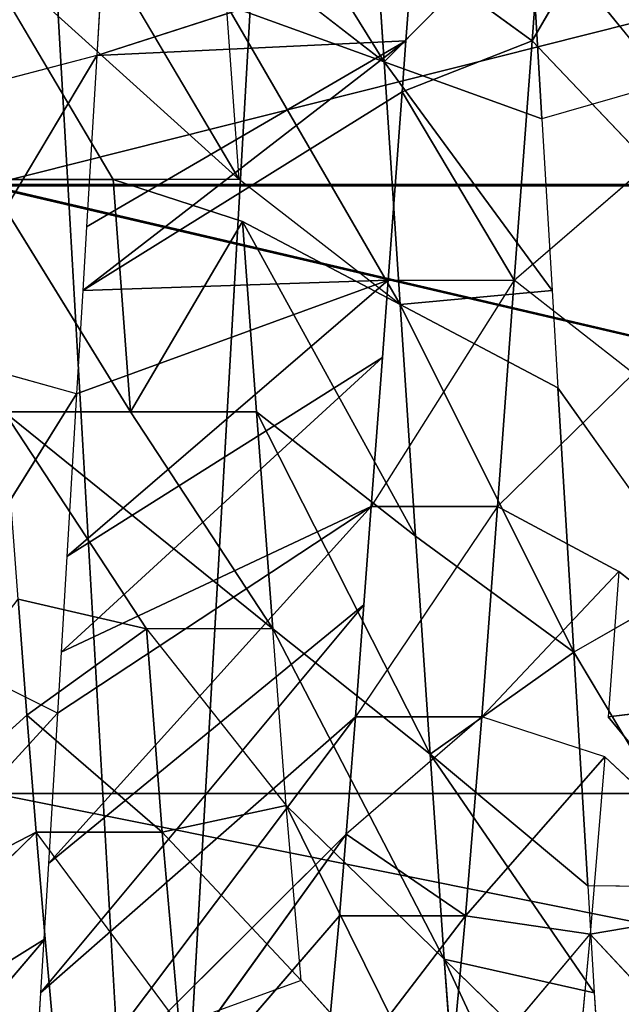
# Model space of a CAD drawing. Extents: x 143 to 263, y -61 to 82.
# Tile 624 of 656: x 251.23 to 251.647, y 71.211 to 71.894. Entities that reach past the tile are written whole.
import ezdxf

# ---------------------------------------------------------------- set-up
doc = ezdxf.new("R2010")
doc.units = 0
doc.header["$LTSCALE"] = 25.4
doc.layers.get('0').update_dxf_attribs({"color": 13, "linetype": 'CONTINUOUS'})

# ---------------------------------------------------------------- blocks, each defined once
blk = doc.blocks.new('ICE-BALL-8126_STL')
at = {"color": 41}
for p, q in [((10.875, 49.14968, 93.41737), (10.875, 47.34883, 93.41737)), ((10.875, 49.14968, 93.41737), (10.875, 47.34883, 93.41737)), ((10.875, 49.14968, 96.44846), (10.875, 47.34883, 96.44846)), ((10.875, 49.14968, 96.44846), (10.875, 47.34883, 96.44846)), ((10.45254, 49.14407, 96.62338), (10.45255, 47.343, 96.62338)), ((10.45254, 49.14407, 96.62338), (10.45255, 47.343, 96.62338)), ((10.45339, 49.14408, 93.24266), (10.45339, 47.34301, 93.24267)), ((10.45339, 49.14408, 93.24266), (10.45339, 47.34301, 93.24267)), ((10.721, 47.78212, 93.537), (10.80793, 47.89149, 93.36868)), ((10.80793, 47.89149, 93.36868), (10.82165, 47.7746, 93.59377)), ((10.80793, 47.89149, 93.36868), (10.82165, 47.7746, 93.59377)), ((10.95203, 47.88181, 93.45197), (10.82165, 47.7746, 93.59377)), ((10.95203, 47.88181, 93.45197), (10.84958, 47.77244, 93.61132)), ((10.95203, 47.88181, 93.45197), (10.97257, 47.76223, 93.69901)), ((10.95203, 47.88181, 93.45197), (10.97257, 47.76223, 93.69901)), ((11.08984, 47.8716, 93.55023), (10.97257, 47.76223, 93.69901)), ((11.08984, 47.8716, 93.55023), (10.97257, 47.76223, 93.69901)), ((10.93994, 47.84814, 96.64143), (10.77688, 47.75089, 96.72147)), ((10.93994, 47.84814, 96.64143), (10.9389, 47.76058, 96.642)), ((10.72825, 47.83548, 96.74182), (10.59343, 47.73991, 96.79042)), ((10.72825, 47.83548, 96.74182), (10.77688, 47.75089, 96.72147)), ((10.18024, 47.82227, 93.37217), (10.35277, 47.72196, 93.40192)), ((10.38225, 47.81478, 96.84508), (10.26552, 47.72029, 96.86475)), ((10.38225, 47.81478, 96.84508), (10.40688, 47.72875, 96.83999)), ((10.35277, 47.72196, 93.40192), (10.43817, 47.80312, 93.42413)), ((10.51885, 47.70963, 93.44994), (10.43817, 47.80312, 93.42413)), ((10.58365, 47.79232, 93.47423), (10.51885, 47.70963, 93.44994)), ((10.58365, 47.79232, 93.47423), (10.67579, 47.69798, 93.51456)), ((10.67579, 47.69798, 93.51456), (10.721, 47.78212, 93.537)), ((10.82165, 47.6871, 93.59377), (10.721, 47.78212, 93.537)), ((10.721, 47.78212, 93.537), (10.82165, 47.7746, 93.59377)), ((10.98984, 47.66094, 96.38885), (11.24693, 47.7807, 96.43213)), ((10.98984, 47.66094, 96.38885), (11.24693, 47.7807, 96.43213)), ((10.84958, 47.77244, 93.61132), (10.82165, 47.6871, 93.59377)), ((10.84958, 47.77244, 93.61132), (10.95981, 47.67585, 93.68906)), ((10.84958, 47.77244, 93.61132), (10.97257, 47.76223, 93.69901)), ((11.09635, 47.77032, 96.54552), (10.98984, 47.66094, 96.38885)), ((11.09635, 47.77032, 96.54552), (10.98984, 47.66094, 96.38885)), ((11.01319, 47.76506, 96.59903), (11.09635, 47.77032, 96.54552)), ((10.77688, 47.75089, 96.72147), (10.9389, 47.76058, 96.642)), ((10.77688, 47.75089, 96.72147), (10.9389, 47.76058, 96.642)), ((11.01319, 47.76506, 96.59903), (10.84769, 47.65121, 96.47596)), ((11.01319, 47.76506, 96.59903), (10.84769, 47.65121, 96.47596)), ((10.84769, 47.65121, 96.47596), (10.9389, 47.76058, 96.642)), ((10.84769, 47.65121, 96.47596), (10.9389, 47.76058, 96.642)), ((10.9389, 47.76058, 96.642), (11.01319, 47.76506, 96.59903)), ((10.95981, 47.67585, 93.68906), (10.97257, 47.76223, 93.69901)), ((11.08963, 47.66382, 93.80105), (10.97257, 47.76223, 93.69901)), ((10.97257, 47.76223, 93.69901), (11.08963, 47.75132, 93.80105)), ((11.01319, 47.76506, 96.59903), (10.98984, 47.66094, 96.38885)), ((11.01319, 47.76506, 96.59903), (10.98984, 47.66094, 96.38885)), ((10.53578, 47.63054, 96.60996), (10.77688, 47.75089, 96.72147)), ((10.53578, 47.63054, 96.60996), (10.77688, 47.75089, 96.72147)), ((10.59343, 47.73991, 96.79042), (10.77688, 47.75089, 96.72147)), ((10.59343, 47.73991, 96.79042), (10.77688, 47.75089, 96.72147)), ((10.69652, 47.64119, 96.54983), (10.77688, 47.75089, 96.72147)), ((10.69652, 47.64119, 96.54983), (10.77688, 47.75089, 96.72147)), ((10.84769, 47.65121, 96.47596), (10.77688, 47.75089, 96.72147)), ((10.84769, 47.65121, 96.47596), (10.77688, 47.75089, 96.72147)), ((10.5261, 47.73588, 96.8106), (10.59343, 47.73991, 96.79042)), ((10.59343, 47.73991, 96.79042), (10.53578, 47.63054, 96.60996)), ((10.59343, 47.73991, 96.79042), (10.53578, 47.63054, 96.60996)), ((10.18024, 47.73477, 93.37217), (10.35277, 47.72196, 93.40192)), ((10.18024, 47.73477, 93.37217), (10.35277, 47.72196, 93.40192)), ((10.5261, 47.73588, 96.8106), (10.36735, 47.61938, 96.65472)), ((10.5261, 47.73588, 96.8106), (10.36735, 47.61938, 96.65472)), ((10.40688, 47.72875, 96.83999), (10.5261, 47.73588, 96.8106)), ((10.5261, 47.73588, 96.8106), (10.53578, 47.63054, 96.60996)), ((10.5261, 47.73588, 96.8106), (10.53578, 47.63054, 96.60996)), ((10.26552, 47.72029, 96.86475), (10.40688, 47.72875, 96.83999)), ((10.26552, 47.72029, 96.86475), (10.40688, 47.72875, 96.83999)), ((10.40688, 47.72875, 96.83999), (10.36735, 47.61938, 96.65472)), ((10.40688, 47.72875, 96.83999), (10.36735, 47.61938, 96.65472)), ((10.26552, 47.72029, 96.86475), (10.36735, 47.61938, 96.65472)), ((10.26552, 47.72029, 96.86475), (10.36735, 47.61938, 96.65472)), ((10.35277, 47.72196, 93.40192), (10.29244, 47.63894, 93.38925)), ((10.35277, 47.72196, 93.40192), (10.51885, 47.70963, 93.44994)), ((10.38816, 47.63183, 93.4105), (10.35277, 47.72196, 93.40192)), ((10.35277, 47.72196, 93.40192), (10.51885, 47.70963, 93.44994)), ((10.51885, 47.70963, 93.44994), (10.38816, 47.63183, 93.4105)), ((10.51885, 47.70963, 93.44994), (10.38816, 47.63183, 93.4105)), ((10.51885, 47.62213, 93.44994), (10.51885, 47.70963, 93.44994)), ((10.67579, 47.69798, 93.51456), (10.51885, 47.70963, 93.44994)), ((10.67579, 47.69798, 93.51456), (10.51885, 47.70963, 93.44994)), ((10.51885, 47.70963, 93.44994), (10.67579, 47.61047, 93.51456)), ((10.67579, 47.69798, 93.51456), (10.82165, 47.5996, 93.59377)), ((10.67579, 47.69798, 93.51456), (10.82165, 47.6871, 93.59377)), ((10.67579, 47.69798, 93.51456), (10.67579, 47.61047, 93.51456)), ((10.67579, 47.69798, 93.51456), (10.82165, 47.6871, 93.59377)), ((10.82165, 47.6871, 93.59377), (10.82165, 47.5996, 93.59377)), ((10.95981, 47.67585, 93.68906), (10.82165, 47.6871, 93.59377)), ((10.95981, 47.67585, 93.68906), (10.82165, 47.6871, 93.59377)), ((10.82165, 47.6871, 93.59377), (10.90313, 47.59314, 93.64732)), ((10.88333, 47.55157, 96.23219), (11.12579, 47.67132, 96.28648)), ((10.88333, 47.55157, 96.23219), (11.12579, 47.67132, 96.28648)), ((10.95981, 47.67585, 93.68906), (10.90313, 47.59314, 93.64732)), ((10.95981, 47.67585, 93.68906), (11.08963, 47.66382, 93.80105)), ((10.95981, 47.58834, 93.68906), (10.95981, 47.67585, 93.68906)), ((10.95981, 47.67585, 93.68906), (11.08963, 47.66382, 93.80105)), ((11.12579, 47.67132, 96.28648), (10.98984, 47.66094, 96.38885)), ((11.12579, 47.67132, 96.28648), (10.98984, 47.66094, 96.38885)), ((11.00465, 47.56195, 96.14083), (11.12579, 47.67132, 96.28648)), ((10.98984, 47.66094, 96.38885), (10.76076, 47.54215, 96.30756)), ((10.98984, 47.66094, 96.38885), (10.76076, 47.54215, 96.30756)), ((10.84769, 47.65121, 96.47596), (10.98984, 47.66094, 96.38885)), ((10.84769, 47.65121, 96.47596), (10.98984, 47.66094, 96.38885)), ((10.88333, 47.55157, 96.23219), (10.98984, 47.66094, 96.38885)), ((10.88333, 47.55157, 96.23219), (10.98984, 47.66094, 96.38885)), ((10.84769, 47.65121, 96.47596), (10.61008, 47.53096, 96.38074)), ((10.84769, 47.65121, 96.47596), (10.61008, 47.53096, 96.38074)), ((10.76076, 47.54215, 96.30756), (10.84769, 47.65121, 96.47596)), ((10.76076, 47.54215, 96.30756), (10.84769, 47.65121, 96.47596)), ((10.29244, 47.63894, 93.38925), (10.36296, 47.42019, 93.01699)), ((10.29244, 47.63894, 93.38925), (10.36296, 47.42019, 93.01699)), ((10.29244, 47.63894, 93.38925), (10.35277, 47.63446, 93.40192)), ((10.69652, 47.64119, 96.54983), (10.47813, 47.52116, 96.4295)), ((10.69652, 47.64119, 96.54983), (10.47813, 47.52116, 96.4295)), ((10.69652, 47.64119, 96.54983), (10.53578, 47.63054, 96.60996)), ((10.69652, 47.64119, 96.54983), (10.53578, 47.63054, 96.60996)), ((10.69652, 47.64119, 96.54983), (10.61008, 47.53096, 96.38074)), ((10.69652, 47.64119, 96.54983), (10.61008, 47.53096, 96.38074)), ((10.53578, 47.63054, 96.60996), (10.32783, 47.51, 96.46944)), ((10.53578, 47.63054, 96.60996), (10.32783, 47.51, 96.46944)), ((10.35277, 47.63446, 93.40192), (10.36296, 47.42019, 93.01699)), ((10.35277, 47.63446, 93.40192), (10.36296, 47.42019, 93.01699)), ((10.35277, 47.63446, 93.40192), (10.48177, 47.41308, 93.04336)), ((10.35277, 47.63446, 93.40192), (10.48177, 47.41308, 93.04336)), ((10.35277, 47.63446, 93.40192), (10.38816, 47.63183, 93.4105)), ((10.36735, 47.61938, 96.65472), (10.53578, 47.63054, 96.60996)), ((10.36735, 47.61938, 96.65472), (10.53578, 47.63054, 96.60996)), ((10.38816, 47.63183, 93.4105), (10.5261, 47.41043, 93.05522)), ((10.38816, 47.63183, 93.4105), (10.5261, 47.41043, 93.05522)), ((10.38816, 47.63183, 93.4105), (10.51885, 47.62213, 93.44994)), ((10.38816, 47.63183, 93.4105), (10.51885, 47.62213, 93.44994)), ((10.53578, 47.63054, 96.60996), (10.44894, 47.51899, 96.43851)), ((10.53578, 47.63054, 96.60996), (10.47813, 47.52116, 96.4295)), ((10.36735, 47.61938, 96.65472), (10.1935, 47.60786, 96.6828)), ((10.36735, 47.61938, 96.65472), (10.1935, 47.60786, 96.6828)), ((10.27975, 47.50643, 96.47892), (10.36735, 47.61938, 96.65472)), ((10.36735, 47.61938, 96.65472), (10.32783, 47.51, 96.46944)), ((10.51885, 47.62213, 93.44994), (10.5261, 47.41043, 93.05522)), ((10.51885, 47.62213, 93.44994), (10.5261, 47.41043, 93.05522)), ((10.51885, 47.62213, 93.44994), (10.5978, 47.40614, 93.07681)), ((10.51885, 47.62213, 93.44994), (10.5978, 47.40614, 93.07681)), ((10.51885, 47.62213, 93.44994), (10.71046, 47.3994, 93.11694)), ((10.51885, 47.62213, 93.44994), (10.71046, 47.3994, 93.11694)), ((10.51885, 47.62213, 93.44994), (10.57242, 47.61815, 93.46979)), ((10.57242, 47.61815, 93.46979), (10.71046, 47.3994, 93.11694)), ((10.57242, 47.61815, 93.46979), (10.71046, 47.3994, 93.11694)), ((10.57242, 47.61815, 93.46979), (10.77688, 47.39543, 93.14435)), ((10.57242, 47.61815, 93.46979), (10.77688, 47.39543, 93.14435)), ((10.57242, 47.61815, 93.46979), (10.67579, 47.61047, 93.51456)), ((10.67579, 47.61047, 93.51456), (10.77688, 47.39543, 93.14435)), ((10.67579, 47.61047, 93.51456), (10.77688, 47.39543, 93.14435)), ((10.67579, 47.61047, 93.51456), (10.81921, 47.39289, 93.16334)), ((10.67579, 47.61047, 93.51456), (10.81921, 47.39289, 93.16334)), ((10.67579, 47.61047, 93.51456), (10.92357, 47.38665, 93.21549)), ((10.67579, 47.61047, 93.51456), (10.92357, 47.38665, 93.21549)), ((10.67579, 47.61047, 93.51456), (10.74412, 47.6054, 93.54919)), ((10.74412, 47.6054, 93.54919), (10.92357, 47.38665, 93.21549)), ((10.74412, 47.6054, 93.54919), (10.92357, 47.38665, 93.21549)), ((10.74412, 47.6054, 93.54919), (11.01319, 47.38126, 93.26679)), ((10.74412, 47.6054, 93.54919), (11.01319, 47.38126, 93.26679)), ((10.74412, 47.6054, 93.54919), (10.82165, 47.5996, 93.59377)), ((10.82165, 47.5996, 93.59377), (11.01319, 47.38126, 93.26679)), ((10.82165, 47.5996, 93.59377), (11.01319, 47.38126, 93.26679)), ((10.82165, 47.5996, 93.59377), (11.12092, 47.37438, 93.33728)), ((10.82165, 47.5996, 93.59377), (11.12092, 47.37438, 93.33728)), ((10.82165, 47.5996, 93.59377), (10.90313, 47.59314, 93.64732)), ((10.90313, 47.59314, 93.64732), (11.12092, 47.37438, 93.33728)), ((10.90313, 47.59314, 93.64732), (11.12092, 47.37438, 93.33728)), ((10.90313, 47.59314, 93.64732), (11.21554, 47.36788, 93.40813)), ((10.90313, 47.59314, 93.64732), (10.95981, 47.58834, 93.68906)), ((10.90313, 47.59314, 93.64732), (11.21554, 47.36788, 93.40813)), ((10.95981, 47.58834, 93.68906), (11.21554, 47.36788, 93.40813)), ((10.95981, 47.58834, 93.68906), (11.21554, 47.36788, 93.40813)), ((10.95981, 47.58834, 93.68906), (11.08963, 47.57632, 93.80105)), ((10.95981, 47.58834, 93.68906), (11.08963, 47.57632, 93.80105)), ((11.00465, 47.56195, 96.14083), (10.88333, 47.55157, 96.23219)), ((11.00465, 47.56195, 96.14083), (10.90169, 47.46556, 96.21951)), ((11.00465, 47.56195, 96.14083), (11.03544, 47.47728, 96.11455)), ((10.76076, 47.45465, 96.30756), (10.88333, 47.55157, 96.23219)), ((10.88333, 47.55157, 96.23219), (10.76076, 47.54215, 96.30756)), ((10.90169, 47.46556, 96.21951), (10.88333, 47.55157, 96.23219)), ((10.76076, 47.54215, 96.30756), (10.61008, 47.53096, 96.38074)), ((10.76076, 47.54215, 96.30756), (10.61008, 47.53096, 96.38074)), ((10.76076, 47.54215, 96.30756), (10.76076, 47.45465, 96.30756)), ((10.61008, 47.53096, 96.38074), (10.47813, 47.52116, 96.4295)), ((10.61008, 47.53096, 96.38074), (10.47813, 47.52116, 96.4295)), ((10.61008, 47.53096, 96.38074), (10.61008, 47.44346, 96.38074)), ((10.61008, 47.53096, 96.38074), (10.61008, 47.44346, 96.38074)), ((10.47813, 47.52116, 96.4295), (10.44894, 47.4315, 96.43851)), ((10.47813, 47.52116, 96.4295), (10.61008, 47.44346, 96.38074)), ((10.47813, 47.52116, 96.4295), (10.61008, 47.44346, 96.38074)), ((10.44894, 47.51899, 96.43851), (10.27975, 47.41893, 96.47892)), ((10.44894, 47.51899, 96.43851), (10.32783, 47.51, 96.46944)), ((10.44894, 47.51899, 96.43851), (10.44894, 47.4315, 96.43851)), ((10.90169, 47.46556, 96.21951), (11.03544, 47.47728, 96.11455)), ((10.90169, 47.46556, 96.21951), (11.03544, 47.47728, 96.11455)), ((11.03544, 47.47728, 96.11455), (10.90169, 47.37806, 96.21951)), ((10.90169, 47.46556, 96.21951), (10.76076, 47.45465, 96.30756)), ((10.90169, 47.46556, 96.21951), (10.76076, 47.45465, 96.30756)), ((10.8207, 47.37164, 96.27263), (10.90169, 47.46556, 96.21951)), ((10.90169, 47.46556, 96.21951), (10.90169, 47.37806, 96.21951)), ((10.76076, 47.45465, 96.30756), (10.61008, 47.35596, 96.38074)), ((10.76076, 47.45465, 96.30756), (10.61008, 47.35596, 96.38074)), ((10.74003, 47.36561, 96.31882), (10.76076, 47.45465, 96.30756)), ((10.76076, 47.45465, 96.30756), (10.8207, 47.37164, 96.27263)), ((10.61008, 47.44346, 96.38074), (10.44894, 47.4315, 96.43851)), ((10.44894, 47.34399, 96.43851), (10.61008, 47.44346, 96.38074)), ((10.61008, 47.44346, 96.38074), (10.44894, 47.4315, 96.43851)), ((10.61008, 47.44346, 96.38074), (10.61008, 47.35596, 96.38074)), ((10.24202, 47.42743, 92.99799), (10.36296, 47.42019, 93.01699)), ((10.27975, 47.33143, 96.47892), (10.44894, 47.4315, 96.43851)), ((10.44894, 47.4315, 96.43851), (10.44894, 47.34399, 96.43851)), ((10.36296, 47.42019, 93.01699), (10.38639, 47.33129, 93.02158)), ((10.36296, 47.42019, 93.01699), (10.5261, 47.32293, 93.05522)), ((10.36296, 47.42019, 93.01699), (10.48177, 47.41308, 93.04336)), ((10.48177, 47.41308, 93.04336), (10.5261, 47.41043, 93.05522)), ((10.5261, 47.41043, 93.05522), (10.5978, 47.40614, 93.07681)), ((10.5978, 47.40614, 93.07681), (10.57371, 47.32008, 93.06921)), ((10.5978, 47.40614, 93.07681), (10.75277, 47.30937, 93.13407)), ((10.5978, 47.40614, 93.07681), (10.71046, 47.3994, 93.11694)), ((10.71046, 47.3994, 93.11694), (10.77688, 47.39543, 93.14435)), ((10.77688, 47.39543, 93.14435), (10.81921, 47.39289, 93.16334)), ((10.81921, 47.39289, 93.16334), (10.77688, 47.30793, 93.14435)), ((10.81921, 47.39289, 93.16334), (10.92143, 47.29928, 93.21435)), ((10.81921, 47.39289, 93.16334), (10.92357, 47.38665, 93.21549)), ((10.97563, 47.38435, 96.16439), (10.90169, 47.37806, 96.21951)), ((10.92357, 47.38665, 93.21549), (11.01319, 47.38126, 93.26679)), ((11.03544, 47.38978, 96.11455), (10.97563, 47.38435, 96.16439)), ((10.97563, 47.38435, 96.16439), (11.23062, 47.16701, 96.44555)), ((11.11614, 47.15911, 96.53189), (10.97563, 47.38435, 96.16439)), ((11.11614, 47.15911, 96.53189), (10.97563, 47.38435, 96.16439)), ((10.97563, 47.38435, 96.16439), (11.23062, 47.16701, 96.44555)), ((10.90169, 47.37806, 96.21951), (10.8207, 47.37164, 96.27263)), ((11.01862, 47.15289, 96.59572), (10.90169, 47.37806, 96.21951)), ((11.01862, 47.15289, 96.59572), (10.90169, 47.37806, 96.21951)), ((11.11614, 47.15911, 96.53189), (10.90169, 47.37806, 96.21951)), ((11.11614, 47.15911, 96.53189), (10.90169, 47.37806, 96.21951)), ((11.01319, 47.38126, 93.26679), (11.12092, 47.37438, 93.33728)), ((10.8207, 47.37164, 96.27263), (10.74003, 47.36561, 96.31882)), ((11.01862, 47.15289, 96.59572), (10.8207, 47.37164, 96.27263)), ((11.01862, 47.15289, 96.59572), (10.8207, 47.37164, 96.27263))]:
    blk.add_line(p, q, dxfattribs=at)
mesh = blk.add_polyface(dxfattribs=at)
corners = [(11.23768, 49.15735, 96.17011), (10.875, 47.34883, 96.44846), (10.875, 49.14968, 96.44846), (11.23768, 47.35678, 96.17011)]
mesh.append_faces([[corners[k] for k in face] for face in [(0, 1, 2), (1, 0, 3)]], dxfattribs={"vtx0": -1, "color": 41})
mesh = blk.add_polyface(dxfattribs=at)
corners = [(11.23723, 47.35677, 93.69527), (10.875, 49.14968, 93.41737), (10.875, 47.34883, 93.41737), (11.23723, 49.15734, 93.69527)]
mesh.append_faces([[corners[k] for k in face] for face in [(0, 1, 2), (1, 0, 3)]], dxfattribs={"vtx0": -1, "color": 41})
mesh = blk.add_polyface(dxfattribs=at)
corners = [(10.875, 49.14968, 96.44846), (10.45255, 47.343, 96.62338), (10.45254, 49.14407, 96.62338), (10.875, 47.34883, 96.44846)]
mesh.append_faces([[corners[k] for k in face] for face in [(0, 1, 2), (1, 0, 3)]], dxfattribs={"vtx0": -1, "color": 41})
mesh = blk.add_polyface(dxfattribs=at)
corners = [(10.45339, 47.34301, 93.24267), (10.875, 49.14968, 93.41737), (10.45339, 49.14408, 93.24266), (10.875, 47.34883, 93.41737)]
mesh.append_faces([[corners[k] for k in face] for face in [(0, 1, 2), (1, 0, 3)]], dxfattribs={"vtx0": -1, "color": 41})
mesh = blk.add_polyface(dxfattribs=at)
corners = [(10.45339, 47.34301, 93.24267), (10, 49.14202, 93.18291), (10, 47.34088, 93.18291), (10.45339, 49.14408, 93.24266)]
mesh.append_faces([[corners[k] for k in face] for face in [(0, 1, 2), (1, 0, 3)]], dxfattribs={"vtx0": -1, "color": 41})
mesh = blk.add_polyface(dxfattribs=at)
corners = [(10.45254, 49.14407, 96.62338), (10, 47.34088, 96.68291), (10, 49.14202, 96.68291), (10.45255, 47.343, 96.62338)]
mesh.append_faces([[corners[k] for k in face] for face in [(0, 1, 2), (1, 0, 3)]], dxfattribs={"vtx0": -1, "color": 41})
mesh = blk.add_polyface(dxfattribs=at)
corners = [(0, 46.80443, 110.13866), (23, 48.11544, 105.16051), (0, 48.11544, 105.16051), (23, 46.80443, 110.13866)]
mesh.append_faces([[corners[k] for k in face] for face in [(0, 1, 2), (1, 0, 3)]], dxfattribs={"vtx0": -1, "color": 41})
mesh = blk.add_polyface(dxfattribs=at)
corners = [(0, 48.11544, 84.70531), (23, 46.80443, 79.72717), (0, 46.80443, 79.72717), (23, 48.11544, 84.70531)]
mesh.append_faces([[corners[k] for k in face] for face in [(0, 1, 2), (1, 0, 3)]], dxfattribs={"vtx0": -1, "color": 41})
mesh = blk.add_polyface(dxfattribs=at)
corners = [(10.82165, 47.7746, 93.59377), (10.80793, 47.89149, 93.36868), (10.721, 47.78212, 93.537)]
mesh.append_faces([[corners[k] for k in face] for face in [(0, 1, 2)]], dxfattribs={"color": 41})
mesh = blk.add_polyface(dxfattribs=at)
corners = [(10.82165, 47.7746, 93.59377), (10.95203, 47.88181, 93.45197), (10.80793, 47.89149, 93.36868)]
mesh.append_faces([[corners[k] for k in face] for face in [(0, 1, 2)]], dxfattribs={"color": 41})
mesh = blk.add_polyface(dxfattribs=at)
corners = [(10.97257, 47.76223, 93.69901), (10.95203, 47.88181, 93.45197), (10.84958, 47.77244, 93.61132)]
mesh.append_faces([[corners[k] for k in face] for face in [(0, 1, 2)]], dxfattribs={"color": 41})
mesh = blk.add_polyface(dxfattribs=at)
corners = [(10.97257, 47.76223, 93.69901), (11.08984, 47.8716, 93.55023), (10.95203, 47.88181, 93.45197)]
mesh.append_faces([[corners[k] for k in face] for face in [(0, 1, 2)]], dxfattribs={"color": 41})
mesh = blk.add_polyface(dxfattribs=at)
corners = [(11.08963, 47.75132, 93.80105), (11.08984, 47.8716, 93.55023), (10.97257, 47.76223, 93.69901)]
mesh.append_faces([[corners[k] for k in face] for face in [(0, 1, 2)]], dxfattribs={"color": 41})
mesh = blk.add_polyface(dxfattribs=at)
corners = [(10.93994, 47.84814, 96.64143), (10.9389, 47.76058, 96.642), (10.77688, 47.75089, 96.72147)]
mesh.append_faces([[corners[k] for k in face] for face in [(0, 1, 2)]], dxfattribs={"color": 41})
mesh = blk.add_polyface(dxfattribs=at)
corners = [(10.77688, 47.75089, 96.72147), (10.59343, 47.73991, 96.79042), (10.72825, 47.83548, 96.74182)]
mesh.append_faces([[corners[k] for k in face] for face in [(0, 1, 2)]], dxfattribs={"color": 41})
mesh = blk.add_polyface(dxfattribs=at)
corners = [(10.35277, 47.72196, 93.40192), (10.18024, 47.82227, 93.37217), (10.18024, 47.73477, 93.37217)]
mesh.append_faces([[corners[k] for k in face] for face in [(0, 1, 2)]], dxfattribs={"color": 41})
mesh = blk.add_polyface(dxfattribs=at)
corners = [(10.40688, 47.72875, 96.83999), (10.26552, 47.72029, 96.86475), (10.38225, 47.81478, 96.84508)]
mesh.append_faces([[corners[k] for k in face] for face in [(0, 1, 2)]], dxfattribs={"color": 41})
mesh = blk.add_polyface(dxfattribs=at)
corners = [(10.51885, 47.70963, 93.44994), (10.43817, 47.80312, 93.42413), (10.35277, 47.72196, 93.40192)]
mesh.append_faces([[corners[k] for k in face] for face in [(0, 1, 2)]], dxfattribs={"color": 41})
mesh = blk.add_polyface(dxfattribs=at)
corners = [(10.67579, 47.69798, 93.51456), (10.58365, 47.79232, 93.47423), (10.51885, 47.70963, 93.44994)]
mesh.append_faces([[corners[k] for k in face] for face in [(0, 1, 2)]], dxfattribs={"color": 41})
mesh = blk.add_polyface(dxfattribs=at)
corners = [(10.82165, 47.6871, 93.59377), (10.721, 47.78212, 93.537), (10.67579, 47.69798, 93.51456)]
mesh.append_faces([[corners[k] for k in face] for face in [(0, 1, 2)]], dxfattribs={"color": 41})
mesh = blk.add_polyface(dxfattribs=at)
corners = [(11.09635, 47.77032, 96.54552), (11.24693, 47.7807, 96.43213), (10.98984, 47.66094, 96.38885)]
mesh.append_faces([[corners[k] for k in face] for face in [(0, 1, 2)]], dxfattribs={"color": 41})
mesh = blk.add_polyface(dxfattribs=at)
corners = [(11.24693, 47.7807, 96.43213), (11.12579, 47.67132, 96.28648), (10.98984, 47.66094, 96.38885)]
mesh.append_faces([[corners[k] for k in face] for face in [(0, 1, 2)]], dxfattribs={"color": 41})
mesh = blk.add_polyface(dxfattribs=at)
corners = [(10.95981, 47.67585, 93.68906), (10.84958, 47.77244, 93.61132), (10.82165, 47.6871, 93.59377)]
mesh.append_faces([[corners[k] for k in face] for face in [(0, 1, 2)]], dxfattribs={"color": 41})
mesh = blk.add_polyface(dxfattribs=at)
corners = [(11.01319, 47.76506, 96.59903), (11.09635, 47.77032, 96.54552), (10.98984, 47.66094, 96.38885)]
mesh.append_faces([[corners[k] for k in face] for face in [(0, 1, 2)]], dxfattribs={"color": 41})
mesh = blk.add_polyface(dxfattribs=at)
corners = [(10.77688, 47.75089, 96.72147), (10.9389, 47.76058, 96.642), (10.84769, 47.65121, 96.47596)]
mesh.append_faces([[corners[k] for k in face] for face in [(0, 1, 2)]], dxfattribs={"color": 41})
mesh = blk.add_polyface(dxfattribs=at)
corners = [(11.01319, 47.76506, 96.59903), (10.98984, 47.66094, 96.38885), (10.84769, 47.65121, 96.47596)]
mesh.append_faces([[corners[k] for k in face] for face in [(0, 1, 2)]], dxfattribs={"color": 41})
mesh = blk.add_polyface(dxfattribs=at)
corners = [(10.9389, 47.76058, 96.642), (11.01319, 47.76506, 96.59903), (10.84769, 47.65121, 96.47596)]
mesh.append_faces([[corners[k] for k in face] for face in [(0, 1, 2)]], dxfattribs={"color": 41})
mesh = blk.add_polyface(dxfattribs=at)
corners = [(11.08963, 47.66382, 93.80105), (10.97257, 47.76223, 93.69901), (10.95981, 47.67585, 93.68906)]
mesh.append_faces([[corners[k] for k in face] for face in [(0, 1, 2)]], dxfattribs={"color": 41})
mesh = blk.add_polyface(dxfattribs=at)
corners = [(10.59343, 47.73991, 96.79042), (10.77688, 47.75089, 96.72147), (10.53578, 47.63054, 96.60996)]
mesh.append_faces([[corners[k] for k in face] for face in [(0, 1, 2)]], dxfattribs={"color": 41})
mesh = blk.add_polyface(dxfattribs=at)
corners = [(10.77688, 47.75089, 96.72147), (10.69652, 47.64119, 96.54983), (10.53578, 47.63054, 96.60996)]
mesh.append_faces([[corners[k] for k in face] for face in [(0, 1, 2)]], dxfattribs={"color": 41})
mesh = blk.add_polyface(dxfattribs=at)
corners = [(10.69652, 47.64119, 96.54983), (10.84769, 47.65121, 96.47596), (10.61008, 47.53096, 96.38074), (10.77688, 47.75089, 96.72147)]
mesh.append_faces([[corners[k] for k in face] for face in [(0, 1, 2), (1, 0, 3)]], dxfattribs={"vtx0": -1, "color": 41})
mesh = blk.add_polyface(dxfattribs=at)
corners = [(10.5261, 47.73588, 96.8106), (10.59343, 47.73991, 96.79042), (10.53578, 47.63054, 96.60996)]
mesh.append_faces([[corners[k] for k in face] for face in [(0, 1, 2)]], dxfattribs={"color": 41})
mesh = blk.add_polyface(dxfattribs=at)
corners = [(10.35277, 47.72196, 93.40192), (10.18024, 47.73477, 93.37217), (10.29244, 47.63894, 93.38925)]
mesh.append_faces([[corners[k] for k in face] for face in [(0, 1, 2)]], dxfattribs={"color": 41})
mesh = blk.add_polyface(dxfattribs=at)
corners = [(10.5261, 47.73588, 96.8106), (10.53578, 47.63054, 96.60996), (10.36735, 47.61938, 96.65472)]
mesh.append_faces([[corners[k] for k in face] for face in [(0, 1, 2)]], dxfattribs={"color": 41})
mesh = blk.add_polyface(dxfattribs=at)
corners = [(10.40688, 47.72875, 96.83999), (10.5261, 47.73588, 96.8106), (10.36735, 47.61938, 96.65472)]
mesh.append_faces([[corners[k] for k in face] for face in [(0, 1, 2)]], dxfattribs={"color": 41})
mesh = blk.add_polyface(dxfattribs=at)
corners = [(10.26552, 47.72029, 96.86475), (10.40688, 47.72875, 96.83999), (10.36735, 47.61938, 96.65472)]
mesh.append_faces([[corners[k] for k in face] for face in [(0, 1, 2)]], dxfattribs={"color": 41})
mesh = blk.add_polyface(dxfattribs=at)
corners = [(10.26552, 47.72029, 96.86475), (10.36735, 47.61938, 96.65472), (10.1935, 47.60786, 96.6828)]
mesh.append_faces([[corners[k] for k in face] for face in [(0, 1, 2)]], dxfattribs={"color": 41})
mesh = blk.add_polyface(dxfattribs=at)
corners = [(10.51885, 47.70963, 93.44994), (10.35277, 47.72196, 93.40192), (10.38816, 47.63183, 93.4105)]
mesh.append_faces([[corners[k] for k in face] for face in [(0, 1, 2)]], dxfattribs={"color": 41})
mesh = blk.add_polyface(dxfattribs=at)
corners = [(10.51885, 47.70963, 93.44994), (10.38816, 47.63183, 93.4105), (10.51885, 47.62213, 93.44994)]
mesh.append_faces([[corners[k] for k in face] for face in [(0, 1, 2)]], dxfattribs={"color": 41})
mesh = blk.add_polyface(dxfattribs=at)
corners = [(10.67579, 47.69798, 93.51456), (10.51885, 47.70963, 93.44994), (10.67579, 47.61047, 93.51456)]
mesh.append_faces([[corners[k] for k in face] for face in [(0, 1, 2)]], dxfattribs={"color": 41})
mesh = blk.add_polyface(dxfattribs=at)
corners = [(10.82165, 47.6871, 93.59377), (10.67579, 47.69798, 93.51456), (10.82165, 47.5996, 93.59377)]
mesh.append_faces([[corners[k] for k in face] for face in [(0, 1, 2)]], dxfattribs={"color": 41})
mesh = blk.add_polyface(dxfattribs=at)
corners = [(10.95981, 47.67585, 93.68906), (10.82165, 47.6871, 93.59377), (10.90313, 47.59314, 93.64732)]
mesh.append_faces([[corners[k] for k in face] for face in [(0, 1, 2)]], dxfattribs={"color": 41})
mesh = blk.add_polyface(dxfattribs=at)
corners = [(10.98984, 47.66094, 96.38885), (11.12579, 47.67132, 96.28648), (10.88333, 47.55157, 96.23219)]
mesh.append_faces([[corners[k] for k in face] for face in [(0, 1, 2)]], dxfattribs={"color": 41})
mesh = blk.add_polyface(dxfattribs=at)
corners = [(11.12579, 47.67132, 96.28648), (11.00465, 47.56195, 96.14083), (10.88333, 47.55157, 96.23219)]
mesh.append_faces([[corners[k] for k in face] for face in [(0, 1, 2)]], dxfattribs={"color": 41})
mesh = blk.add_polyface(dxfattribs=at)
corners = [(11.08963, 47.57632, 93.80105), (10.95981, 47.67585, 93.68906), (10.95981, 47.58834, 93.68906), (11.08963, 47.66382, 93.80105)]
mesh.append_faces([[corners[k] for k in face] for face in [(0, 1, 2), (1, 0, 3)]], dxfattribs={"vtx0": -1, "color": 41})
mesh = blk.add_polyface(dxfattribs=at)
corners = [(10.98984, 47.66094, 96.38885), (10.88333, 47.55157, 96.23219), (10.76076, 47.54215, 96.30756)]
mesh.append_faces([[corners[k] for k in face] for face in [(0, 1, 2)]], dxfattribs={"color": 41})
mesh = blk.add_polyface(dxfattribs=at)
corners = [(10.84769, 47.65121, 96.47596), (10.98984, 47.66094, 96.38885), (10.76076, 47.54215, 96.30756)]
mesh.append_faces([[corners[k] for k in face] for face in [(0, 1, 2)]], dxfattribs={"color": 41})
mesh = blk.add_polyface(dxfattribs=at)
corners = [(10.84769, 47.65121, 96.47596), (10.76076, 47.54215, 96.30756), (10.61008, 47.53096, 96.38074)]
mesh.append_faces([[corners[k] for k in face] for face in [(0, 1, 2)]], dxfattribs={"color": 41})
mesh = blk.add_polyface(dxfattribs=at)
corners = [(10.29244, 47.63894, 93.38925), (10.24202, 47.42743, 92.99799), (10.36296, 47.42019, 93.01699)]
mesh.append_faces([[corners[k] for k in face] for face in [(0, 1, 2)]], dxfattribs={"color": 41})
mesh = blk.add_polyface(dxfattribs=at)
corners = [(10.35277, 47.63446, 93.40192), (10.29244, 47.63894, 93.38925), (10.36296, 47.42019, 93.01699)]
mesh.append_faces([[corners[k] for k in face] for face in [(0, 1, 2)]], dxfattribs={"color": 41})
mesh = blk.add_polyface(dxfattribs=at)
corners = [(10.69652, 47.64119, 96.54983), (10.61008, 47.53096, 96.38074), (10.47813, 47.52116, 96.4295)]
mesh.append_faces([[corners[k] for k in face] for face in [(0, 1, 2)]], dxfattribs={"color": 41})
mesh = blk.add_polyface(dxfattribs=at)
corners = [(10.53578, 47.63054, 96.60996), (10.69652, 47.64119, 96.54983), (10.47813, 47.52116, 96.4295)]
mesh.append_faces([[corners[k] for k in face] for face in [(0, 1, 2)]], dxfattribs={"color": 41})
mesh = blk.add_polyface(dxfattribs=at)
corners = [(10.53578, 47.63054, 96.60996), (10.44894, 47.51899, 96.43851), (10.32783, 47.51, 96.46944)]
mesh.append_faces([[corners[k] for k in face] for face in [(0, 1, 2)]], dxfattribs={"color": 41})
mesh = blk.add_polyface(dxfattribs=at)
corners = [(10.36735, 47.61938, 96.65472), (10.53578, 47.63054, 96.60996), (10.32783, 47.51, 96.46944)]
mesh.append_faces([[corners[k] for k in face] for face in [(0, 1, 2)]], dxfattribs={"color": 41})
mesh = blk.add_polyface(dxfattribs=at)
corners = [(10.35277, 47.63446, 93.40192), (10.36296, 47.42019, 93.01699), (10.48177, 47.41308, 93.04336)]
mesh.append_faces([[corners[k] for k in face] for face in [(0, 1, 2)]], dxfattribs={"color": 41})
mesh = blk.add_polyface(dxfattribs=at)
corners = [(10.5261, 47.41043, 93.05522), (10.35277, 47.63446, 93.40192), (10.48177, 47.41308, 93.04336), (10.38816, 47.63183, 93.4105)]
mesh.append_faces([[corners[k] for k in face] for face in [(0, 1, 2), (1, 0, 3)]], dxfattribs={"vtx0": -1, "color": 41})
mesh = blk.add_polyface(dxfattribs=at)
corners = [(10.51885, 47.62213, 93.44994), (10.38816, 47.63183, 93.4105), (10.5261, 47.41043, 93.05522)]
mesh.append_faces([[corners[k] for k in face] for face in [(0, 1, 2)]], dxfattribs={"color": 41})
mesh = blk.add_polyface(dxfattribs=at)
corners = [(10.17268, 47.49848, 96.49451), (10.36735, 47.61938, 96.65472), (10.27975, 47.50643, 96.47892), (10.1935, 47.60786, 96.6828)]
mesh.append_faces([[corners[k] for k in face] for face in [(0, 1, 2), (1, 0, 3)]], dxfattribs={"vtx0": -1, "color": 41})
mesh = blk.add_polyface(dxfattribs=at)
corners = [(10.51885, 47.62213, 93.44994), (10.5261, 47.41043, 93.05522), (10.5978, 47.40614, 93.07681)]
mesh.append_faces([[corners[k] for k in face] for face in [(0, 1, 2)]], dxfattribs={"color": 41})
mesh = blk.add_polyface(dxfattribs=at)
corners = [(10.51885, 47.62213, 93.44994), (10.5978, 47.40614, 93.07681), (10.71046, 47.3994, 93.11694)]
mesh.append_faces([[corners[k] for k in face] for face in [(0, 1, 2)]], dxfattribs={"color": 41})
mesh = blk.add_polyface(dxfattribs=at)
corners = [(10.57242, 47.61815, 93.46979), (10.51885, 47.62213, 93.44994), (10.71046, 47.3994, 93.11694)]
mesh.append_faces([[corners[k] for k in face] for face in [(0, 1, 2)]], dxfattribs={"color": 41})
mesh = blk.add_polyface(dxfattribs=at)
corners = [(10.57242, 47.61815, 93.46979), (10.71046, 47.3994, 93.11694), (10.77688, 47.39543, 93.14435)]
mesh.append_faces([[corners[k] for k in face] for face in [(0, 1, 2)]], dxfattribs={"color": 41})
mesh = blk.add_polyface(dxfattribs=at)
corners = [(10.67579, 47.61047, 93.51456), (10.57242, 47.61815, 93.46979), (10.77688, 47.39543, 93.14435)]
mesh.append_faces([[corners[k] for k in face] for face in [(0, 1, 2)]], dxfattribs={"color": 41})
mesh = blk.add_polyface(dxfattribs=at)
corners = [(10.67579, 47.61047, 93.51456), (10.77688, 47.39543, 93.14435), (10.81921, 47.39289, 93.16334)]
mesh.append_faces([[corners[k] for k in face] for face in [(0, 1, 2)]], dxfattribs={"color": 41})
mesh = blk.add_polyface(dxfattribs=at)
corners = [(10.67579, 47.61047, 93.51456), (10.81921, 47.39289, 93.16334), (10.92357, 47.38665, 93.21549)]
mesh.append_faces([[corners[k] for k in face] for face in [(0, 1, 2)]], dxfattribs={"color": 41})
mesh = blk.add_polyface(dxfattribs=at)
corners = [(10.74412, 47.6054, 93.54919), (10.67579, 47.61047, 93.51456), (10.92357, 47.38665, 93.21549)]
mesh.append_faces([[corners[k] for k in face] for face in [(0, 1, 2)]], dxfattribs={"color": 41})
mesh = blk.add_polyface(dxfattribs=at)
corners = [(10.74412, 47.6054, 93.54919), (10.92357, 47.38665, 93.21549), (11.01319, 47.38126, 93.26679)]
mesh.append_faces([[corners[k] for k in face] for face in [(0, 1, 2)]], dxfattribs={"color": 41})
mesh = blk.add_polyface(dxfattribs=at)
corners = [(10.82165, 47.5996, 93.59377), (10.74412, 47.6054, 93.54919), (11.01319, 47.38126, 93.26679)]
mesh.append_faces([[corners[k] for k in face] for face in [(0, 1, 2)]], dxfattribs={"color": 41})
mesh = blk.add_polyface(dxfattribs=at)
corners = [(10.82165, 47.5996, 93.59377), (11.01319, 47.38126, 93.26679), (11.12092, 47.37438, 93.33728)]
mesh.append_faces([[corners[k] for k in face] for face in [(0, 1, 2)]], dxfattribs={"color": 41})
mesh = blk.add_polyface(dxfattribs=at)
corners = [(10.90313, 47.59314, 93.64732), (10.82165, 47.5996, 93.59377), (11.12092, 47.37438, 93.33728)]
mesh.append_faces([[corners[k] for k in face] for face in [(0, 1, 2)]], dxfattribs={"color": 41})
mesh = blk.add_polyface(dxfattribs=at)
corners = [(10.90313, 47.59314, 93.64732), (11.12092, 47.37438, 93.33728), (11.21554, 47.36788, 93.40813)]
mesh.append_faces([[corners[k] for k in face] for face in [(0, 1, 2)]], dxfattribs={"color": 41})
mesh = blk.add_polyface(dxfattribs=at)
corners = [(10.95981, 47.58834, 93.68906), (10.90313, 47.59314, 93.64732), (11.21554, 47.36788, 93.40813)]
mesh.append_faces([[corners[k] for k in face] for face in [(0, 1, 2)]], dxfattribs={"color": 41})
mesh = blk.add_polyface(dxfattribs=at)
corners = [(11.08963, 47.57632, 93.80105), (10.95981, 47.58834, 93.68906), (11.21554, 47.36788, 93.40813)]
mesh.append_faces([[corners[k] for k in face] for face in [(0, 1, 2)]], dxfattribs={"color": 41})
mesh = blk.add_polyface(dxfattribs=at)
corners = [(11.03544, 47.47728, 96.11455), (10.90169, 47.46556, 96.21951), (11.00465, 47.56195, 96.14083)]
mesh.append_faces([[corners[k] for k in face] for face in [(0, 1, 2)]], dxfattribs={"color": 41})
mesh = blk.add_polyface(dxfattribs=at)
corners = [(10.90169, 47.46556, 96.21951), (10.76076, 47.45465, 96.30756), (10.88333, 47.55157, 96.23219)]
mesh.append_faces([[corners[k] for k in face] for face in [(0, 1, 2)]], dxfattribs={"color": 41})
mesh = blk.add_polyface(dxfattribs=at)
corners = [(10.76076, 47.54215, 96.30756), (10.61008, 47.44346, 96.38074), (10.61008, 47.53096, 96.38074), (10.61008, 47.35596, 96.38074), (10.76076, 47.45465, 96.30756)]
mesh.append_faces([[corners[k] for k in face] for face in [(0, 1, 2), (3, 0, 4)]], dxfattribs={"vtx0": -1, "color": 41})
mesh.append_faces([[corners[k] for k in face] for face in [(1, 0, 3)]], dxfattribs={"vtx0": -1, "vtx1": -1, "color": 41})
mesh = blk.add_polyface(dxfattribs=at)
corners = [(10.61008, 47.44346, 96.38074), (10.47813, 47.52116, 96.4295), (10.61008, 47.53096, 96.38074)]
mesh.append_faces([[corners[k] for k in face] for face in [(0, 1, 2)]], dxfattribs={"color": 41})
mesh = blk.add_polyface(dxfattribs=at)
corners = [(10.61008, 47.44346, 96.38074), (10.44894, 47.4315, 96.43851), (10.47813, 47.52116, 96.4295)]
mesh.append_faces([[corners[k] for k in face] for face in [(0, 1, 2)]], dxfattribs={"color": 41})
mesh = blk.add_polyface(dxfattribs=at)
corners = [(10.44894, 47.51899, 96.43851), (10.27975, 47.33143, 96.47892), (10.27975, 47.41893, 96.47892), (10.44894, 47.4315, 96.43851)]
mesh.append_faces([[corners[k] for k in face] for face in [(0, 1, 2), (1, 0, 3)]], dxfattribs={"vtx0": -1, "color": 41})
mesh = blk.add_polyface(dxfattribs=at)
corners = [(11.03544, 47.47728, 96.11455), (10.90169, 47.37806, 96.21951), (10.90169, 47.46556, 96.21951)]
mesh.append_faces([[corners[k] for k in face] for face in [(0, 1, 2)]], dxfattribs={"color": 41})
mesh = blk.add_polyface(dxfattribs=at)
corners = [(10.90169, 47.46556, 96.21951), (10.8207, 47.37164, 96.27263), (10.76076, 47.45465, 96.30756)]
mesh.append_faces([[corners[k] for k in face] for face in [(0, 1, 2)]], dxfattribs={"color": 41})
mesh = blk.add_polyface(dxfattribs=at)
corners = [(10.76076, 47.45465, 96.30756), (10.74003, 47.36561, 96.31882), (10.61008, 47.35596, 96.38074)]
mesh.append_faces([[corners[k] for k in face] for face in [(0, 1, 2)]], dxfattribs={"color": 41})
mesh = blk.add_polyface(dxfattribs=at)
corners = [(10.61008, 47.44346, 96.38074), (10.44894, 47.34399, 96.43851), (10.44894, 47.4315, 96.43851)]
mesh.append_faces([[corners[k] for k in face] for face in [(0, 1, 2)]], dxfattribs={"color": 41})
mesh = blk.add_polyface(dxfattribs=at)
corners = [(10.5261, 47.32293, 93.05522), (10.36296, 47.42019, 93.01699), (10.38639, 47.33129, 93.02158)]
mesh.append_faces([[corners[k] for k in face] for face in [(0, 1, 2)]], dxfattribs={"color": 41})
mesh = blk.add_polyface(dxfattribs=at)
corners = [(10.75277, 47.30937, 93.13407), (10.5978, 47.40614, 93.07681), (10.57371, 47.32008, 93.06921)]
mesh.append_faces([[corners[k] for k in face] for face in [(0, 1, 2)]], dxfattribs={"color": 41})
mesh = blk.add_polyface(dxfattribs=at)
corners = [(10.92143, 47.29928, 93.21435), (10.81921, 47.39289, 93.16334), (10.77688, 47.30793, 93.14435)]
mesh.append_faces([[corners[k] for k in face] for face in [(0, 1, 2)]], dxfattribs={"color": 41})
mesh = blk.add_polyface(dxfattribs=at)
corners = [(11.11614, 47.15911, 96.53189), (10.90169, 47.37806, 96.21951), (10.97563, 47.38435, 96.16439)]
mesh.append_faces([[corners[k] for k in face] for face in [(0, 1, 2)]], dxfattribs={"color": 41})
mesh = blk.add_polyface(dxfattribs=at)
corners = [(11.23062, 47.16701, 96.44555), (10.97563, 47.38435, 96.16439), (11.03544, 47.38978, 96.11455)]
mesh.append_faces([[corners[k] for k in face] for face in [(0, 1, 2)]], dxfattribs={"color": 41})
mesh = blk.add_polyface(dxfattribs=at)
corners = [(11.11614, 47.15911, 96.53189), (10.97563, 47.38435, 96.16439), (11.23062, 47.16701, 96.44555)]
mesh.append_faces([[corners[k] for k in face] for face in [(0, 1, 2)]], dxfattribs={"color": 41})
mesh = blk.add_polyface(dxfattribs=at)
corners = [(11.01862, 47.15289, 96.59572), (10.8207, 47.37164, 96.27263), (10.90169, 47.37806, 96.21951)]
mesh.append_faces([[corners[k] for k in face] for face in [(0, 1, 2)]], dxfattribs={"color": 41})
mesh = blk.add_polyface(dxfattribs=at)
corners = [(11.01862, 47.15289, 96.59572), (10.90169, 47.37806, 96.21951), (11.11614, 47.15911, 96.53189)]
mesh.append_faces([[corners[k] for k in face] for face in [(0, 1, 2)]], dxfattribs={"color": 41})
mesh = blk.add_polyface(dxfattribs=at)
corners = [(11.01862, 47.15289, 96.59572), (10.74003, 47.36561, 96.31882), (10.8207, 47.37164, 96.27263)]
mesh.append_faces([[corners[k] for k in face] for face in [(0, 1, 2)]], dxfattribs={"color": 41})

msp = doc.modelspace()

# ---------------------------------------------------------------- block references
at = {"color": 0, "rotation": 270}
msp.add_blockref('ICE-BALL-8126_STL', (203.86356, 82.23263), dxfattribs=at)

doc.saveas('drawing.dxf')
